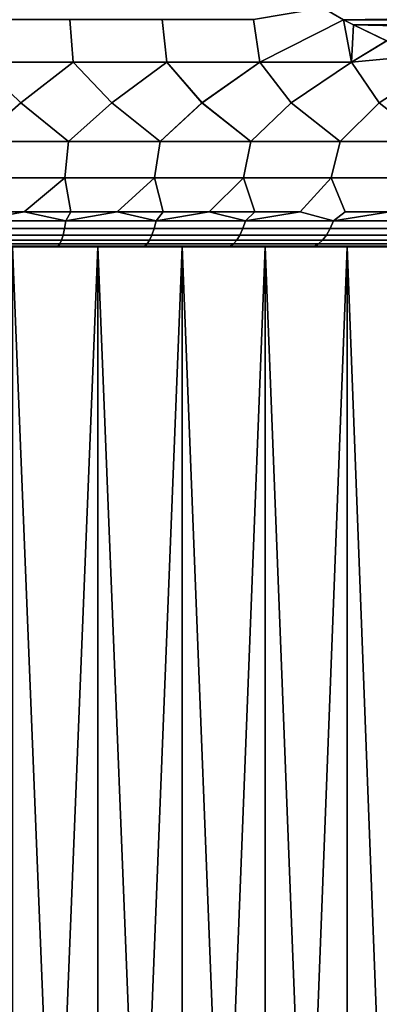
# Model space of a CAD drawing. Header units: metres. Extents: x -109 to 109, y -100 to 58.
# Tile 577 of 642: x 77.47 to 80.05, y 5.57 to 12.63. Entities that reach past the tile are written whole.
import ezdxf

# ---------------------------------------------------------------- set-up
doc = ezdxf.new("R2010")
doc.units = ezdxf.units.M
doc.layers.add('solid_21_062_100_XXX', color=7, linetype='CONTINUOUS')

msp = doc.modelspace()

# ---------------------------------------------------------------- linework, layer by layer
at = {"layer": 'solid_21_062_100_XXX'}
for points in [[(79.191444, 12.322234, -11.922492), (79.146538, 12.627393, -12.115531), (79.641739, 12.711637, -12.042522), (79.791473, 12.626722, -11.956075)], [(79.191452, 12.322234, 11.92249), (79.791473, 12.626722, 11.956075), (79.642647, 12.711096, 12.041997), (79.146561, 12.627393, 12.115526)], [(79.641739, 12.711637, -12.042522), (85.357361, 12.711103, -8.742605), (85.208527, 12.626722, -8.828535)], [(79.641739, 12.711637, -12.042522), (85.208527, 12.626722, -8.828535), (79.791473, 12.626722, -11.956075)], [(85.358276, 12.711648, 8.742077), (79.642647, 12.711096, 12.041997), (79.791473, 12.626722, 11.956075)], [(85.358276, 12.711648, 8.742077), (79.791473, 12.626722, 11.956075), (85.208527, 12.626722, 8.828535)], [(77.854057, 12.322234, -12.147272), (77.17807, 12.322234, -12.203684), (77.166435, 12.627393, -12.3833), (77.830956, 12.627393, -12.329592)], [(77.854065, 12.322234, 12.147271), (77.830971, 12.627393, 12.329589), (77.166458, 12.627393, 12.383299), (77.178078, 12.322234, 12.203684)], [(78.525871, 12.322234, -12.053445), (77.854057, 12.322234, -12.147272), (77.830956, 12.627393, -12.329592), (78.491623, 12.627393, -12.240249)], [(78.525879, 12.322234, 12.053444), (78.491646, 12.627393, 12.240245), (77.830971, 12.627393, 12.329589), (77.854065, 12.322234, 12.147271)], [(79.191444, 12.322234, -11.922492), (78.525871, 12.322234, -12.053445), (78.491623, 12.627393, -12.240249), (79.146538, 12.627393, -12.115531)], [(79.191452, 12.322234, 11.92249), (79.146561, 12.627393, 12.115526), (78.491646, 12.627393, 12.240245), (78.525879, 12.322234, 12.053444)], [(79.848732, 12.322234, -11.754816), (79.191444, 12.322234, -11.922492), (79.791473, 12.626722, -11.956075), (79.861763, 12.589623, -11.915494)], [(79.791473, 12.626722, 11.956075), (79.191452, 12.322234, 11.92249), (79.416046, 12.03047, 11.663675), (79.84874, 12.322234, 11.754813)], [(79.791473, 12.626722, -11.956075), (85.208527, 12.626722, -8.828535), (85.137405, 12.589191, -8.869599)], [(79.861763, 12.589623, -11.915494), (79.791473, 12.626722, -11.956075), (85.137405, 12.589191, -8.869599)], [(79.84874, 12.322234, 11.754813), (79.86261, 12.589186, 11.915004), (79.791473, 12.626722, 11.956075)], [(85.208527, 12.626722, 8.828535), (79.791473, 12.626722, 11.956075), (79.86261, 12.589186, 11.915004)], [(80.098801, 12.475948, -11.778639), (79.848732, 12.322234, -11.754816), (79.861763, 12.589623, -11.915494)], [(79.84874, 12.322234, 11.754813), (80.09967, 12.475561, 11.778135), (79.86261, 12.589186, 11.915004)], [(80.098801, 12.475948, -11.778639), (79.861763, 12.589623, -11.915494), (85.137405, 12.589191, -8.869599)], [(85.13826, 12.589632, 8.869106), (85.208527, 12.626722, 8.828535), (79.86261, 12.589186, 11.915004)], [(84.901222, 12.475957, 9.00596), (85.13826, 12.589632, 8.869106), (79.86261, 12.589186, 11.915004)], [(84.901222, 12.475957, 9.00596), (79.86261, 12.589186, 11.915004), (80.09967, 12.475561, 11.778135)], [(80.098801, 12.475948, -11.778639), (80.352829, 12.371655, -11.631974), (79.848732, 12.322234, -11.754816)], [(79.84874, 12.322234, 11.754813), (80.353661, 12.37134, 11.631494), (80.09967, 12.475561, 11.778135)], [(80.352829, 12.371655, -11.631974), (80.492966, 12.321033, -11.551065), (80.046715, 12.03047, -11.487622), (79.848732, 12.322234, -11.754816)], [(80.353661, 12.37134, 11.631494), (79.84874, 12.322234, 11.754813), (80.046432, 12.03047, 11.487708), (80.492966, 12.321038, 11.551067)], [(77.178078, 12.322234, 12.203684), (76.827103, 12.03047, 12.018222), (77.161781, 11.753561, 11.784146), (77.480621, 12.03047, 11.982614)], [(77.17807, 12.322234, -12.203684), (77.480911, 12.03047, -11.98259), (77.161781, 11.753561, -11.784146), (76.827393, 12.03047, -12.018213)], [(77.854057, 12.322234, -12.147272), (77.480911, 12.03047, -11.98259), (77.17807, 12.322234, -12.203684)], [(77.178078, 12.322234, 12.203684), (77.480621, 12.03047, 11.982614), (77.854065, 12.322234, 12.147271)], [(77.854065, 12.322234, 12.147271), (77.480621, 12.03047, 11.982614), (77.821487, 11.753561, 11.7285), (78.131233, 12.03047, 11.911495)], [(77.854057, 12.322234, -12.147272), (78.131523, 12.03047, -11.911456), (77.821487, 11.753561, -11.7285), (77.480911, 12.03047, -11.98259)], [(78.525871, 12.322234, -12.053445), (78.131523, 12.03047, -11.911456), (77.854057, 12.322234, -12.147272)], [(77.854065, 12.322234, 12.147271), (78.131233, 12.03047, 11.911495), (78.525879, 12.322234, 12.053444)], [(78.525879, 12.322234, 12.053444), (78.131233, 12.03047, 11.911495), (78.477028, 11.753561, 11.635953), (78.777016, 12.03047, 11.805078)], [(78.525871, 12.322234, -12.053445), (78.777298, 12.03047, -11.805022), (78.477028, 11.753561, -11.635953), (78.131523, 12.03047, -11.911456)], [(79.191444, 12.322234, -11.922492), (78.777298, 12.03047, -11.805022), (78.525871, 12.322234, -12.053445)], [(78.525879, 12.322234, 12.053444), (78.777016, 12.03047, 11.805078), (79.191452, 12.322234, 11.92249)], [(79.191452, 12.322234, 11.92249), (78.777016, 12.03047, 11.805078), (79.12635, 11.753561, 11.506795), (79.416046, 12.03047, 11.663675)], [(79.191444, 12.322234, -11.922492), (79.416328, 12.03047, -11.663605), (79.12635, 11.753561, -11.506795), (78.777298, 12.03047, -11.805022)], [(79.848732, 12.322234, -11.754816), (79.416328, 12.03047, -11.663605), (79.191444, 12.322234, -11.922492)], [(79.84874, 12.322234, 11.754813), (79.416046, 12.03047, 11.663675), (79.76741, 11.753561, 11.341432), (80.046432, 12.03047, 11.487708)], [(79.848732, 12.322234, -11.754816), (80.046715, 12.03047, -11.487622), (79.76741, 11.753561, -11.341432), (79.416328, 12.03047, -11.663605)], [(80.492966, 12.321038, 11.551067), (80.046432, 12.03047, 11.487708), (80.398186, 11.753561, 11.140385), (80.666313, 12.03047, 11.277698)], [(77.480911, 12.03047, -11.98259), (77.821487, 11.753561, -11.7285), (77.161781, 11.753561, -11.784146)], [(77.161781, 11.753561, 11.784146), (77.821487, 11.753561, 11.7285), (77.480621, 12.03047, 11.982614)], [(78.131523, 12.03047, -11.911456), (78.477028, 11.753561, -11.635953), (77.821487, 11.753561, -11.7285)], [(77.821487, 11.753561, 11.7285), (78.477028, 11.753561, 11.635953), (78.131233, 12.03047, 11.911495)], [(78.777298, 12.03047, -11.805022), (79.12635, 11.753561, -11.506795), (78.477028, 11.753561, -11.635953)], [(78.477028, 11.753561, 11.635953), (79.12635, 11.753561, 11.506795), (78.777016, 12.03047, 11.805078)], [(79.416328, 12.03047, -11.663605), (79.76741, 11.753561, -11.341432), (79.12635, 11.753561, -11.506795)], [(79.12635, 11.753561, 11.506795), (79.76741, 11.753561, 11.341432), (79.416046, 12.03047, 11.663675)], [(80.046715, 12.03047, -11.487622), (80.398186, 11.753561, -11.140385), (79.76741, 11.753561, -11.341432)], [(79.76741, 11.753561, 11.341432), (80.398186, 11.753561, 11.140385), (80.046432, 12.03047, 11.487708)], [(77.794724, 11.492891, -11.491022), (77.148384, 11.492891, -11.545541), (77.161781, 11.753561, -11.784146), (77.821487, 11.753561, -11.7285)], [(77.148384, 11.492891, 11.545541), (77.794724, 11.492891, 11.491022), (77.821487, 11.753561, 11.7285), (77.161781, 11.753561, 11.784146)], [(78.436996, 11.492891, -11.400349), (77.794724, 11.492891, -11.491022), (77.821487, 11.753561, -11.7285), (78.477028, 11.753561, -11.635953)], [(77.794724, 11.492891, 11.491022), (78.436996, 11.492891, 11.400349), (78.477028, 11.753561, 11.635953), (77.821487, 11.753561, 11.7285)], [(79.073174, 11.492891, -11.273806), (78.436996, 11.492891, -11.400349), (78.477028, 11.753561, -11.635953), (79.12635, 11.753561, -11.506795)], [(78.436996, 11.492891, 11.400349), (79.073174, 11.492891, 11.273806), (79.12635, 11.753561, 11.506795), (78.477028, 11.753561, 11.635953)], [(79.701248, 11.492891, -11.111791), (79.073174, 11.492891, -11.273806), (79.12635, 11.753561, -11.506795), (79.76741, 11.753561, -11.341432)], [(79.073174, 11.492891, 11.273806), (79.701248, 11.492891, 11.111791), (79.76741, 11.753561, 11.341432), (79.12635, 11.753561, 11.506795)], [(80.31926, 11.492891, -10.914814), (79.701248, 11.492891, -11.111791), (79.76741, 11.753561, -11.341432), (80.398186, 11.753561, -11.140385)], [(79.701248, 11.492891, 11.111791), (80.31926, 11.492891, 10.914814), (80.398186, 11.753561, 11.140385), (79.76741, 11.753561, 11.341432)], [(77.504028, 11.25, -11.262524), (77.169846, 11.25, -11.287331), (77.148384, 11.492891, -11.545541), (77.794724, 11.492891, -11.491022)], [(77.169846, 11.25, 11.287331), (77.504028, 11.25, 11.262524), (77.794724, 11.492891, 11.491022), (77.148384, 11.492891, 11.545541)], [(77.837334, 11.25, -11.227825), (77.504028, 11.25, -11.262524), (77.794724, 11.492891, -11.491022)], [(77.504028, 11.25, 11.262524), (77.837334, 11.25, 11.227825), (77.794724, 11.492891, 11.491022)], [(78.169464, 11.25, -11.183265), (77.837334, 11.25, -11.227825), (77.794724, 11.492891, -11.491022), (78.436996, 11.492891, -11.400349)], [(77.837334, 11.25, 11.227825), (78.169464, 11.25, 11.183265), (78.436996, 11.492891, 11.400349), (77.794724, 11.492891, 11.491022)], [(78.50013, 11.25, -11.128881), (78.169464, 11.25, -11.183265), (78.436996, 11.492891, -11.400349)], [(78.169464, 11.25, 11.183265), (78.50013, 11.25, 11.128881), (78.436996, 11.492891, 11.400349)], [(78.829033, 11.25, -11.064724), (78.50013, 11.25, -11.128881), (78.436996, 11.492891, -11.400349), (79.073174, 11.492891, -11.273806)], [(78.50013, 11.25, 11.128881), (78.829041, 11.25, 11.064724), (79.073174, 11.492891, 11.273806), (78.436996, 11.492891, 11.400349)], [(79.155899, 11.25, -10.990848), (78.829033, 11.25, -11.064724), (79.073174, 11.492891, -11.273806)], [(78.829041, 11.25, 11.064724), (79.155899, 11.25, 10.990848), (79.073174, 11.492891, 11.273806)], [(79.480431, 11.25, -10.907318), (79.155899, 11.25, -10.990848), (79.073174, 11.492891, -11.273806), (79.701248, 11.492891, -11.111791)], [(79.155899, 11.25, 10.990848), (79.480431, 11.25, 10.907317), (79.701248, 11.492891, 11.111791), (79.073174, 11.492891, 11.273806)], [(79.719879, 11.186123, -10.755146), (79.480431, 11.25, -10.907318), (79.701248, 11.492891, -11.111791), (79.802338, 11.25, -10.814208)], [(79.719879, 11.186123, 10.755146), (79.802338, 11.25, 10.814207), (79.701248, 11.492891, 11.111791), (79.480431, 11.25, 10.907317)], [(80.121346, 11.25, -10.711599), (79.802338, 11.25, -10.814208), (79.701248, 11.492891, -11.111791), (80.31926, 11.492891, -10.914814)], [(79.802338, 11.25, 10.814207), (80.121353, 11.25, 10.711599), (80.31926, 11.492891, 10.914814), (79.701248, 11.492891, 11.111791)], [(77.152779, 11.186123, -11.207795), (77.169846, 11.25, -11.287331), (77.504028, 11.25, -11.262524)], [(77.152779, 11.186123, -11.207795), (77.504028, 11.25, -11.262524), (77.803352, 11.186123, -11.150877)], [(77.152779, 11.186123, 11.207795), (77.803352, 11.186123, 11.150877), (77.504028, 11.25, 11.262524), (77.169846, 11.25, 11.287331)], [(77.803352, 11.186123, -11.150877), (77.504028, 11.25, -11.262524), (77.837334, 11.25, -11.227825)], [(77.803352, 11.186123, 11.150877), (77.837334, 11.25, 11.227825), (77.504028, 11.25, 11.262524)], [(77.803352, 11.186123, -11.150877), (77.837334, 11.25, -11.227825), (78.169464, 11.25, -11.183265)], [(77.803352, 11.186123, -11.150877), (78.169464, 11.25, -11.183265), (78.449509, 11.186123, -11.056229)], [(77.803352, 11.186123, 11.150877), (78.449509, 11.186123, 11.056229), (78.169464, 11.25, 11.183265), (77.837334, 11.25, 11.227825)], [(78.449509, 11.186123, -11.056229), (78.169464, 11.25, -11.183265), (78.50013, 11.25, -11.128881)], [(78.449509, 11.186123, 11.056229), (78.50013, 11.25, 11.128881), (78.169464, 11.25, 11.183265)], [(78.449509, 11.186123, -11.056229), (78.50013, 11.25, -11.128881), (78.829033, 11.25, -11.064724)], [(78.449509, 11.186123, -11.056229), (78.829033, 11.25, -11.064724), (79.089073, 11.186123, -10.92417)], [(78.449509, 11.186123, 11.056229), (79.089073, 11.186123, 10.92417), (78.829041, 11.25, 11.064724), (78.50013, 11.25, 11.128881)], [(79.089073, 11.186123, -10.92417), (78.829033, 11.25, -11.064724), (79.155899, 11.25, -10.990848)], [(79.089073, 11.186123, 10.92417), (79.155899, 11.25, 10.990848), (78.829041, 11.25, 11.064724)], [(79.089073, 11.186123, -10.92417), (79.155899, 11.25, -10.990848), (79.480431, 11.25, -10.907318)], [(79.089073, 11.186123, -10.92417), (79.480431, 11.25, -10.907318), (79.719879, 11.186123, -10.755146)], [(79.089073, 11.186123, 10.92417), (79.719879, 11.186123, 10.755146), (79.480431, 11.25, 10.907317), (79.155899, 11.25, 10.990848)], [(79.719879, 11.186123, -10.755146), (79.802338, 11.25, -10.814208), (80.121346, 11.25, -10.711599)], [(79.719879, 11.186123, -10.755146), (80.121346, 11.25, -10.711599), (80.33979, 11.186123, -10.54973)], [(79.719879, 11.186123, 10.755146), (80.33979, 11.186123, 10.54973), (80.121353, 11.25, 10.711599), (79.802338, 11.25, 10.814207)], [(77.152779, 11.186123, -11.207795), (77.803352, 11.186123, -11.150877), (77.793243, 11.130522, -11.0644), (77.14772, 11.130522, -11.120876)], [(77.803352, 11.186123, 11.150877), (77.152779, 11.186123, 11.207795), (77.14772, 11.130522, 11.120876), (77.793243, 11.130522, 11.0644)], [(77.803352, 11.186123, -11.150877), (78.449509, 11.186123, -11.056229), (78.434395, 11.130522, -10.970486), (77.793243, 11.130522, -11.0644)], [(78.449509, 11.186123, 11.056229), (77.803352, 11.186123, 11.150877), (77.793243, 11.130522, 11.0644), (78.434395, 11.130522, 10.970486)], [(78.449509, 11.186123, -11.056229), (79.089073, 11.186123, -10.92417), (79.069, 11.130522, -10.83945), (78.434395, 11.130522, -10.970486)], [(79.089073, 11.186123, 10.92417), (78.449509, 11.186123, 11.056229), (78.434395, 11.130522, 10.970486), (79.069, 11.130522, 10.83945)], [(79.089073, 11.186123, -10.92417), (79.719879, 11.186123, -10.755146), (79.694908, 11.130522, -10.671738), (79.069, 11.130522, -10.83945)], [(79.719879, 11.186123, 10.755146), (79.089073, 11.186123, 10.92417), (79.069, 11.130522, 10.83945), (79.694908, 11.130522, 10.671738)], [(79.719879, 11.186123, -10.755146), (80.33979, 11.186123, -10.54973), (80.310013, 11.130522, -10.467916), (79.694908, 11.130522, -10.671738)], [(80.33979, 11.186123, 10.54973), (79.719879, 11.186123, 10.755146), (79.694908, 11.130522, 10.671738), (80.310013, 11.130522, 10.467916)], [(77.142349, 11.0842, -11.028695), (77.782524, 11.0842, -10.972687), (77.771309, 11.047651, -10.876717), (77.136726, 11.047651, -10.932235)], [(77.782524, 11.0842, 10.972687), (77.142349, 11.0842, 11.028695), (77.136726, 11.047651, 10.932235), (77.771309, 11.047651, 10.876717)], [(77.14772, 11.130522, -11.120876), (77.793243, 11.130522, -11.0644), (77.782524, 11.0842, -10.972687), (77.142349, 11.0842, -11.028695)], [(77.793243, 11.130522, 11.0644), (77.14772, 11.130522, 11.120876), (77.142349, 11.0842, 11.028695), (77.782524, 11.0842, 10.972687)], [(77.782524, 11.0842, -10.972687), (78.418358, 11.0842, -10.879551), (78.401581, 11.047651, -10.784395), (77.771309, 11.047651, -10.876717)], [(78.418358, 11.0842, 10.879551), (77.782524, 11.0842, 10.972687), (77.771309, 11.047651, 10.876717), (78.401581, 11.047651, 10.784395)], [(77.793243, 11.130522, -11.0644), (78.434395, 11.130522, -10.970486), (78.418358, 11.0842, -10.879551), (77.782524, 11.0842, -10.972687)], [(78.434395, 11.130522, 10.970486), (77.793243, 11.130522, 11.0644), (77.782524, 11.0842, 10.972687), (78.418358, 11.0842, 10.879551)], [(78.418358, 11.0842, -10.879551), (79.047699, 11.0842, -10.749602), (79.025421, 11.047651, -10.655582), (78.401581, 11.047651, -10.784395)], [(79.047699, 11.0842, 10.749602), (78.418358, 11.0842, 10.879551), (78.401581, 11.047651, 10.784395), (79.025421, 11.047651, 10.655582)], [(78.434395, 11.130522, -10.970486), (79.069, 11.130522, -10.83945), (79.047699, 11.0842, -10.749602), (78.418358, 11.0842, -10.879551)], [(79.069, 11.130522, 10.83945), (78.434395, 11.130522, 10.970486), (78.418358, 11.0842, 10.879551), (79.047699, 11.0842, 10.749602)], [(79.047699, 11.0842, -10.749602), (79.668427, 11.0842, -10.58328), (79.640717, 11.047651, -10.490715), (79.025421, 11.047651, -10.655582)], [(79.668427, 11.0842, 10.58328), (79.047699, 11.0842, 10.749602), (79.025421, 11.047651, 10.655582), (79.640717, 11.047651, 10.490715)], [(79.069, 11.130522, -10.83945), (79.694908, 11.130522, -10.671738), (79.668427, 11.0842, -10.58328), (79.047699, 11.0842, -10.749602)], [(79.694908, 11.130522, 10.671738), (79.069, 11.130522, 10.83945), (79.047699, 11.0842, 10.749602), (79.668427, 11.0842, 10.58328)], [(79.668427, 11.0842, -10.58328), (80.278427, 11.0842, -10.381146), (80.245384, 11.047651, -10.29035), (79.640717, 11.047651, -10.490715)], [(80.278427, 11.0842, 10.381146), (79.668427, 11.0842, 10.58328), (79.640717, 11.047651, 10.490715), (80.245384, 11.047651, 10.29035)], [(79.694908, 11.130522, -10.671738), (80.310013, 11.130522, -10.467916), (80.278427, 11.0842, -10.381146), (79.668427, 11.0842, -10.58328)], [(80.310013, 11.130522, 10.467916), (79.694908, 11.130522, 10.671738), (79.668427, 11.0842, 10.58328), (80.278427, 11.0842, 10.381146)], [(77.13092, 11.021266, -10.832525), (77.759712, 11.021266, -10.777514), (77.747864, 11.005325, -10.676136), (77.124985, 11.005325, -10.730631)], [(77.759712, 11.021266, 10.777514), (77.13092, 11.021266, 10.832525), (77.124985, 11.005325, 10.730631), (77.747864, 11.005325, 10.676136)], [(77.136726, 11.047651, -10.932235), (77.771309, 11.047651, -10.876717), (77.759712, 11.021266, -10.777514), (77.13092, 11.021266, -10.832525)], [(77.771309, 11.047651, 10.876717), (77.136726, 11.047651, 10.932235), (77.13092, 11.021266, 10.832525), (77.759712, 11.021266, 10.777514)], [(77.759712, 11.021266, -10.777514), (78.384239, 11.021266, -10.686034), (78.366508, 11.005325, -10.585517), (77.747864, 11.005325, -10.676136)], [(78.384239, 11.021266, 10.686034), (77.759712, 11.021266, 10.777514), (77.747864, 11.005325, 10.676136), (78.366508, 11.005325, 10.585517)], [(77.771309, 11.047651, -10.876717), (78.401581, 11.047651, -10.784395), (78.384239, 11.021266, -10.686034), (77.759712, 11.021266, -10.777514)], [(78.401581, 11.047651, 10.784395), (77.771309, 11.047651, 10.876717), (77.759712, 11.021266, 10.777514), (78.384239, 11.021266, 10.686034)], [(78.384239, 11.021266, -10.686034), (79.002388, 11.021266, -10.558396), (78.978844, 11.005325, -10.45908), (78.366508, 11.005325, -10.585517)], [(79.002388, 11.021266, 10.558396), (78.384239, 11.021266, 10.686034), (78.366508, 11.005325, 10.585517), (78.978844, 11.005325, 10.45908)], [(78.401581, 11.047651, -10.784395), (79.025421, 11.047651, -10.655582), (79.002388, 11.021266, -10.558396), (78.384239, 11.021266, -10.686034)], [(79.025421, 11.047651, 10.655582), (78.401581, 11.047651, 10.784395), (78.384239, 11.021266, 10.686034), (79.002388, 11.021266, 10.558396)], [(79.002388, 11.021266, -10.558396), (79.612068, 11.021266, -10.395033), (79.582794, 11.005325, -10.297253), (78.978844, 11.005325, -10.45908)], [(79.612068, 11.021266, 10.395033), (79.002388, 11.021266, 10.558396), (78.978844, 11.005325, 10.45908), (79.582794, 11.005325, 10.297253)], [(79.025421, 11.047651, -10.655582), (79.640717, 11.047651, -10.490715), (79.612068, 11.021266, -10.395033), (79.002388, 11.021266, -10.558396)], [(79.640717, 11.047651, 10.490715), (79.025421, 11.047651, 10.655582), (79.002388, 11.021266, 10.558396), (79.612068, 11.021266, 10.395033)], [(79.612068, 11.021266, -10.395033), (80.21122, 11.021266, -10.196495), (80.176315, 11.005325, -10.100583), (79.582794, 11.005325, -10.297253)], [(80.21122, 11.021266, 10.196495), (79.612068, 11.021266, 10.395033), (79.582794, 11.005325, 10.297253), (80.176315, 11.005325, 10.100583)], [(79.640717, 11.047651, -10.490715), (80.245384, 11.047651, -10.29035), (80.21122, 11.021266, -10.196495), (79.612068, 11.021266, -10.395033)], [(80.245384, 11.047651, 10.29035), (79.640717, 11.047651, 10.490715), (79.612068, 11.021266, 10.395033), (80.21122, 11.021266, 10.196495)], [(73.027687, 11, 10.063551), (72.725357, 11, 9.954098), (76.192734, 11, 9.972766), (79.972351, 11, 10.063539)], [(79.972313, 11, -10.063551), (80.274643, 11, -9.954098), (76.807266, 11, -9.972766), (73.027649, 11, -10.063539)], [(73.027649, 11, -10.063539), (73.333176, 11, -10.163819), (79.972313, 11, -10.063551)], [(79.666824, 11, 10.163819), (73.333214, 11, 10.163831), (73.027687, 11, 10.063551)], [(79.972351, 11, 10.063539), (79.666824, 11, 10.163819), (73.027687, 11, 10.063551)], [(73.333176, 11, -10.163819), (79.666786, 11, -10.163831), (79.972313, 11, -10.063551)], [(73.333176, 11, -10.163819), (73.641533, 11, -10.254811), (79.666786, 11, -10.163831)], [(79.358467, 11, 10.254811), (73.641563, 11, 10.254822), (73.333214, 11, 10.163831)], [(79.666824, 11, 10.163819), (79.358467, 11, 10.254811), (73.333214, 11, 10.163831)], [(73.641533, 11, -10.254811), (79.358437, 11, -10.254822), (79.666786, 11, -10.163831)], [(73.641533, 11, -10.254811), (73.952576, 11, -10.336471), (79.358437, 11, -10.254822)], [(79.047424, 11, 10.336471), (73.952606, 11, 10.336479), (73.641563, 11, 10.254822)], [(79.358467, 11, 10.254811), (79.047424, 11, 10.336471), (73.641563, 11, 10.254822)], [(73.952576, 11, -10.336471), (79.047394, 11, -10.336479), (79.358437, 11, -10.254822)], [(73.952576, 11, -10.336471), (74.265862, 11, -10.408679), (79.047394, 11, -10.336479)], [(78.734138, 11, 10.408679), (74.2659, 11, 10.408688), (73.952606, 11, 10.336479)], [(79.047424, 11, 10.336471), (78.734138, 11, 10.408679), (73.952606, 11, 10.336479)], [(74.265862, 11, -10.408679), (78.7341, 11, -10.408688), (79.047394, 11, -10.336479)], [(74.265862, 11, -10.408679), (74.581238, 11, -10.471407), (78.7341, 11, -10.408688)], [(78.418762, 11, 10.471407), (74.581268, 11, 10.471414), (74.2659, 11, 10.408688)], [(78.734138, 11, 10.408679), (78.418762, 11, 10.471407), (74.2659, 11, 10.408688)], [(74.581238, 11, -10.471407), (78.418732, 11, -10.471414), (78.7341, 11, -10.408688)], [(74.581238, 11, -10.471407), (74.898346, 11, -10.524576), (78.418732, 11, -10.471414)], [(78.101654, 11, 10.524576), (74.898384, 11, 10.524582), (74.581268, 11, 10.471414)], [(78.418762, 11, 10.471407), (78.101654, 11, 10.524576), (74.581268, 11, 10.471414)], [(74.898346, 11, -10.524576), (78.101616, 11, -10.524582), (78.418732, 11, -10.471414)], [(74.898346, 11, -10.524576), (75.216888, 11, -10.568143), (78.101616, 11, -10.524582)], [(77.783112, 11, 10.568143), (75.216927, 11, 10.568148), (74.898384, 11, 10.524582)], [(78.101654, 11, 10.524576), (77.783112, 11, 10.568143), (74.898384, 11, 10.524582)], [(75.216888, 11, -10.568143), (77.783073, 11, -10.568148), (78.101616, 11, -10.524582)], [(75.216888, 11, -10.568143), (75.536674, 11, -10.602076), (77.783073, 11, -10.568148)], [(77.783112, 11, 10.568143), (77.463326, 11, 10.602076), (75.216927, 11, 10.568148)], [(75.536674, 11, -10.602076), (77.463287, 11, -10.602078), (77.783073, 11, -10.568148)], [(79.972351, 11, 10.063539), (76.192734, 11, 9.972766), (76.807266, 11, 9.972766)], [(79.972351, 11, 10.063539), (76.807266, 11, 9.972766), (77.420631, 11, 9.934935), (80.274673, 11, 9.954084)], [(80.274643, 11, -9.954098), (77.420631, 11, -9.934935), (76.807266, 11, -9.972766)], [(77.124985, 11.005325, -10.730631), (77.747864, 11.005325, -10.676136), (77.463287, 11, -10.602078), (77.142708, 11, -10.626331)], [(77.747864, 11.005325, 10.676136), (77.124985, 11.005325, 10.730631), (77.463326, 11, 10.602076)], [(77.420609, 3.400415, 9.934937), (77.72612, 3.400415, 9.901875), (77.420631, 11, 9.934935)], [(77.72612, 3.400415, -9.901875), (77.420609, 3.400415, -9.934937), (77.420631, 11, -9.934935), (78.030479, 11, -9.859419)], [(77.72612, 3.400415, 9.901875), (78.030464, 3.400415, 9.859421), (78.030479, 11, 9.859419), (77.420631, 11, 9.934935)], [(80.274673, 11, 9.954084), (77.420631, 11, 9.934935), (78.030479, 11, 9.859419)], [(80.274643, 11, -9.954098), (80.573509, 11, -9.835574), (78.030479, 11, -9.859419), (77.420631, 11, -9.934935)], [(77.747864, 11.005325, -10.676136), (77.783073, 11, -10.568148), (77.463287, 11, -10.602078)], [(77.747864, 11.005325, 10.676136), (77.463326, 11, 10.602076), (77.783112, 11, 10.568143)], [(78.030464, 3.400415, -9.859421), (77.72612, 3.400415, -9.901875), (78.030479, 11, -9.859419)], [(77.747864, 11.005325, -10.676136), (78.366508, 11.005325, -10.585517), (78.101616, 11, -10.524582), (77.783073, 11, -10.568148)], [(77.747864, 11.005325, 10.676136), (77.783112, 11, 10.568143), (78.101654, 11, 10.524576)], [(78.366508, 11.005325, 10.585517), (77.747864, 11.005325, 10.676136), (78.101654, 11, 10.524576)], [(78.030464, 3.400415, 9.859421), (78.333359, 3.400415, 9.807614), (78.030479, 11, 9.859419)], [(78.333359, 3.400415, -9.807614), (78.030464, 3.400415, -9.859421), (78.030479, 11, -9.859419), (78.634499, 11, -9.746508)], [(78.333359, 3.400415, 9.807614), (78.634514, 3.400415, 9.746504), (78.634499, 11, 9.746508), (78.030479, 11, 9.859419)], [(80.274673, 11, 9.954084), (78.030479, 11, 9.859419), (78.634499, 11, 9.746508), (80.573547, 11, 9.83556)], [(80.573509, 11, -9.835574), (78.634499, 11, -9.746508), (78.030479, 11, -9.859419)], [(78.366508, 11.005325, -10.585517), (78.418732, 11, -10.471414), (78.101616, 11, -10.524582)], [(78.366508, 11.005325, 10.585517), (78.101654, 11, 10.524576), (78.418762, 11, 10.471407)], [(78.634514, 3.400415, -9.746504), (78.333359, 3.400415, -9.807614), (78.634499, 11, -9.746508)], [(78.366508, 11.005325, -10.585517), (78.978844, 11.005325, -10.45908), (78.7341, 11, -10.408688), (78.418732, 11, -10.471414)], [(78.366508, 11.005325, 10.585517), (78.418762, 11, 10.471407), (78.734138, 11, 10.408679)], [(78.978844, 11.005325, 10.45908), (78.366508, 11.005325, 10.585517), (78.734138, 11, 10.408679)], [(78.933647, 3.400415, 9.676149), (79.230469, 3.400415, 9.596616), (79.230453, 11, 9.59662), (78.634499, 11, 9.746508)], [(80.573547, 11, 9.83556), (78.634499, 11, 9.746508), (79.230453, 11, 9.59662), (80.868759, 11, 9.708035)], [(78.634514, 3.400415, 9.746504), (78.933647, 3.400415, 9.676149), (78.634499, 11, 9.746508)], [(78.933647, 3.400415, -9.676149), (78.634514, 3.400415, -9.746504), (78.634499, 11, -9.746508), (79.230453, 11, -9.59662)], [(80.573509, 11, -9.835574), (80.868729, 11, -9.70805), (79.230453, 11, -9.59662), (78.634499, 11, -9.746508)], [(78.978844, 11.005325, -10.45908), (79.047394, 11, -10.336479), (78.7341, 11, -10.408688)], [(78.978844, 11.005325, 10.45908), (78.734138, 11, 10.408679), (79.047424, 11, 10.336471)], [(79.230469, 3.400415, -9.596616), (78.933647, 3.400415, -9.676149), (79.230453, 11, -9.59662)], [(78.978844, 11.005325, -10.45908), (79.582794, 11.005325, -10.297253), (79.047394, 11, -10.336479)], [(78.978844, 11.005325, 10.45908), (79.047424, 11, 10.336471), (79.358467, 11, 10.254811)], [(79.582794, 11.005325, 10.297253), (78.978844, 11.005325, 10.45908), (79.358467, 11, 10.254811)], [(79.582794, 11.005325, -10.297253), (79.358437, 11, -10.254822), (79.047394, 11, -10.336479)], [(79.524704, 3.400415, 9.507978), (79.816071, 3.400415, 9.410323), (79.816063, 11, 9.410323), (79.230453, 11, 9.59662)], [(80.868759, 11, 9.708035), (79.230453, 11, 9.59662), (79.816063, 11, 9.410323), (81.159912, 11, 9.571687)], [(79.230469, 3.400415, 9.596616), (79.524704, 3.400415, 9.507978), (79.230453, 11, 9.59662)], [(79.524704, 3.400415, -9.507978), (79.230469, 3.400415, -9.596616), (79.230453, 11, -9.59662), (79.816063, 11, -9.410323)], [(81.159882, 11, -9.571704), (81.446854, 11, -9.426591), (79.816063, 11, -9.410323), (79.230453, 11, -9.59662)], [(80.868729, 11, -9.70805), (81.159882, 11, -9.571704), (79.230453, 11, -9.59662)], [(79.582794, 11.005325, -10.297253), (79.666786, 11, -10.163831), (79.358437, 11, -10.254822)], [(79.582794, 11.005325, 10.297253), (79.358467, 11, 10.254811), (79.666824, 11, 10.163819)], [(79.816071, 3.400415, -9.410323), (79.524704, 3.400415, -9.507978), (79.816063, 11, -9.410323)], [(79.582794, 11.005325, -10.297253), (80.176315, 11.005325, -10.100583), (79.666786, 11, -10.163831)], [(79.582794, 11.005325, 10.297253), (79.666824, 11, 10.163819), (79.972351, 11, 10.063539)], [(80.176315, 11.005325, 10.100583), (79.582794, 11.005325, 10.297253), (79.972351, 11, 10.063539)], [(80.176315, 11.005325, -10.100583), (79.972313, 11, -10.063551), (79.666786, 11, -10.163831)], [(80.104286, 3.400415, 9.303741), (80.389091, 3.400415, 9.188334), (80.389099, 11, 9.188327), (79.816063, 11, 9.410323)], [(81.446892, 11, 9.426574), (79.816063, 11, 9.410323), (80.389099, 11, 9.188327), (81.729301, 11, 9.272886)], [(79.816071, 3.400415, 9.410323), (80.104286, 3.400415, 9.303741), (79.816063, 11, 9.410323)], [(81.446892, 11, 9.426574), (81.159912, 11, 9.571687), (79.816063, 11, 9.410323)], [(80.104286, 3.400415, -9.303741), (79.816071, 3.400415, -9.410323), (79.816063, 11, -9.410323), (80.389099, 11, -9.188327)], [(81.446854, 11, -9.426591), (81.729263, 11, -9.272905), (80.389099, 11, -9.188327), (79.816063, 11, -9.410323)], [(80.176315, 11.005325, -10.100583), (80.274643, 11, -9.954098), (79.972313, 11, -10.063551)], [(80.176315, 11.005325, 10.100583), (79.972351, 11, 10.063539), (80.274673, 11, 9.954084)]]:
    msp.add_3dface(points, dxfattribs=at)

doc.saveas('drawing.dxf')
